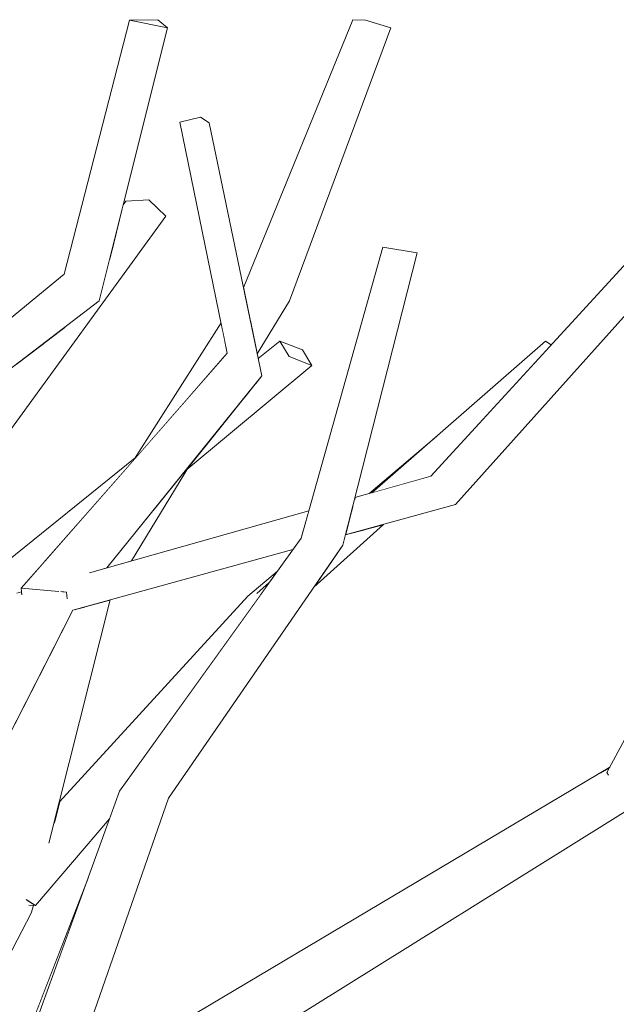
# Model space of a CAD drawing. Extents: x -289599 to -184549, y 66678 to 295474.
# Tile 437 of 656: x -261424 to -261348, y 71967 to 72092. Entities that reach past the tile are written whole.
import ezdxf

# ---------------------------------------------------------------- set-up
doc = ezdxf.new("R2010")
doc.units = 0
doc.header["$MEASUREMENT"] = 0
doc.linetypes.add('Wipeout_Contour', pattern=[1000, 0, -1000])
doc.layers.add('arch drzewa', color=8, linetype='Continuous')
doc.layers.add('arch drzewa_Nr_Pióra__4', color=8, linetype='Continuous', lineweight=9)

msp = doc.modelspace()

# ---------------------------------------------------------------- wipeouts: each hides what was drawn before it
at = {"color": 254, "linetype": 'Wipeout_Contour', "lineweight": 0, "ltscale": 955127.161626}
msp.add_wipeout([(-261415.42, 71982.83), (-261430.83, 71943.14), (-261429.32, 71944.41)], dxfattribs=at).dxf.layer = 'arch drzewa'

# ---------------------------------------------------------------- next in the draw order: wipeouts: each hides what was drawn before it
at = {"color": 254, "linetype": 'Wipeout_Contour', "lineweight": 0, "ltscale": 1273476.94709065}
msp.add_wipeout([(-261421.28, 71951.17), (-261419.12, 71952.99), (-261405.24, 71992.99), (-261411.43, 71993.87)], dxfattribs=at).dxf.layer = 'arch drzewa'

# ---------------------------------------------------------------- next in the draw order: wipeouts: each hides what was drawn before it
at = {"color": 254, "linetype": 'Wipeout_Contour', "lineweight": 0, "ltscale": 955075.726135}
msp.add_wipeout([(-261388.4, 72026), (-261405.24, 71992.99), (-261383.13, 72025.1)], dxfattribs=at).dxf.layer = 'arch drzewa'
at = {"color": 254, "linetype": 'Wipeout_Contour', "lineweight": 0, "ltscale": 1273491.779056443}
msp.add_wipeout([(-261411.43, 71993.87), (-261429.32, 71944.41), (-261424.2, 71948.72), (-261421.28, 71951.17)], dxfattribs=at).dxf.layer = 'arch drzewa'

# ---------------------------------------------------------------- next in the draw order: wipeouts: each hides what was drawn before it
at = {"color": 254, "linetype": 'Wipeout_Contour', "lineweight": 0, "ltscale": 955061.429903}
msp.add_wipeout([(-261383.13, 72025.1), (-261373.66, 72062.22), (-261378.05, 72062.94)], dxfattribs=at).dxf.layer = 'arch drzewa'
at = {"color": 254, "linetype": 'Wipeout_Contour', "lineweight": 0, "ltscale": 955094.617688}
msp.add_wipeout([(-261411.43, 71993.87), (-261405.24, 71992.99), (-261388.4, 72026)], dxfattribs=at).dxf.layer = 'arch drzewa'
at = {"color": 254, "linetype": 'Wipeout_Contour', "lineweight": 0, "ltscale": 955164.832943}
msp.add_wipeout([(-261440.12, 71972.22), (-261417.36, 72016.85), (-261420.57, 72018.78)], dxfattribs=at).dxf.layer = 'arch drzewa'

# ---------------------------------------------------------------- next in the draw order: wipeouts: each hides what was drawn before it
at = {"color": 254, "linetype": 'Wipeout_Contour', "lineweight": 0, "ltscale": 955066.390828}
msp.add_wipeout([(-261378.05, 72062.94), (-261388.4, 72026), (-261383.13, 72025.1)], dxfattribs=at).dxf.layer = 'arch drzewa'
at = {"color": 254, "linetype": 'Wipeout_Contour', "lineweight": 0, "ltscale": 955178.263945}
msp.add_wipeout([(-261420.57, 72018.78), (-261443.49, 71972.99), (-261440.12, 71972.22)], dxfattribs=at).dxf.layer = 'arch drzewa'
at = {"color": 254, "linetype": 'Wipeout_Contour', "lineweight": 0, "ltscale": 954972.931421}
msp.add_wipeout([(-261348.41, 71995.41), (-261402.98, 71956.54), (-261344.63, 71992.96)], dxfattribs=at).dxf.layer = 'arch drzewa'

# ---------------------------------------------------------------- next in the draw order: wipeouts: each hides what was drawn before it
at = {"color": 254, "linetype": 'Wipeout_Contour', "lineweight": 0, "ltscale": 1273385.445078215}
msp.add_wipeout([(-261382.8, 72026.39), (-261368.8, 72030.26), (-261369.82, 72033.52), (-261382.08, 72029.22)], dxfattribs=at).dxf.layer = 'arch drzewa'
at = {"color": 254, "linetype": 'Wipeout_Contour', "lineweight": 0, "ltscale": 1273457.611304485}
msp.add_wipeout([(-261417.36, 72016.85), (-261389.44, 72024.56), (-261388.4, 72026), (-261388.09, 72027.11)], dxfattribs=at).dxf.layer = 'arch drzewa'
at = {"color": 254, "linetype": 'Wipeout_Contour', "lineweight": 0, "ltscale": 2228737.649712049}
msp.add_wipeout([(-261443.49, 71972.99), (-261420.57, 72018.78), (-261423.48, 72018.93), (-261423.86, 72018.84), (-261423.87, 72018.9), (-261423.87, 72018.95), (-261424.46, 72018.98)], dxfattribs=at).dxf.layer = 'arch drzewa'
at = {"color": 254, "linetype": 'Wipeout_Contour', "lineweight": 0, "ltscale": 955024.410214}
msp.add_wipeout([(-261407.82, 71958.25), (-261402.98, 71956.54), (-261348.41, 71995.41)], dxfattribs=at).dxf.layer = 'arch drzewa'

# ---------------------------------------------------------------- next in the draw order: wipeouts: each hides what was drawn before it
at = {"color": 254, "linetype": 'Wipeout_Contour', "lineweight": 0, "ltscale": 955045.322957}
msp.add_wipeout([(-261382.08, 72029.22), (-261369.82, 72033.52), (-261381.88, 72030.02)], dxfattribs=at).dxf.layer = 'arch drzewa'
at = {"color": 254, "linetype": 'Wipeout_Contour', "lineweight": 0, "ltscale": 955102.438023}
msp.add_wipeout([(-261387.56, 72029.02), (-261420.57, 72018.78), (-261387.76, 72028.31)], dxfattribs=at).dxf.layer = 'arch drzewa'
at = {"color": 254, "linetype": 'Wipeout_Contour', "lineweight": 0, "ltscale": 1273405.832085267}
msp.add_wipeout([(-261386.79, 72019.78), (-261377.95, 72027.73), (-261380.26, 72027.09), (-261385.59, 72021.52)], dxfattribs=at).dxf.layer = 'arch drzewa'
at = {"color": 254, "linetype": 'Wipeout_Contour', "lineweight": 0, "ltscale": 955171.399768}
msp.add_wipeout([(-261424.46, 72018.98), (-261423.87, 72018.95), (-261423.89, 72019.15)], dxfattribs=at).dxf.layer = 'arch drzewa'
at = {"color": 254, "linetype": 'Wipeout_Contour', "lineweight": 0, "ltscale": 1909921.568785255}
msp.add_wipeout([(-261349.28, 71996.85), (-261407.82, 71958.25), (-261348.41, 71995.41), (-261348.5, 71996), (-261349.4, 71995.92), (-261349.61, 71996.24)], dxfattribs=at).dxf.layer = 'arch drzewa'
at = {"color": 254, "linetype": 'Wipeout_Contour', "lineweight": 0, "ltscale": 2547054.536230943}
msp.add_wipeout([(-261440.29, 71945.78), (-261440.3, 71944.61), (-261422.64, 71978.36), (-261422.75, 71979.38), (-261422.95, 71979.38), (-261423.29, 71980.07), (-261422.94, 71980.94), (-261423.06, 71982.01)], dxfattribs=at).dxf.layer = 'arch drzewa'

# ---------------------------------------------------------------- next in the draw order: wipeouts: each hides what was drawn before it
at = {"color": 254, "linetype": 'Wipeout_Contour', "lineweight": 0, "ltscale": 1273389.332130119}
msp.add_wipeout([(-261381.88, 72030.02), (-261369.82, 72033.52), (-261371.96, 72033.85), (-261381.66, 72030.84)], dxfattribs=at).dxf.layer = 'arch drzewa'
at = {"color": 254, "linetype": 'Wipeout_Contour', "lineweight": 0, "ltscale": 2547027.001931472}
msp.add_wipeout([(-261419.36, 72019.24), (-261423.48, 72018.93), (-261420.57, 72018.78), (-261387.56, 72029.02), (-261387.43, 72029.47), (-261415.22, 72021.6), (-261417.73, 72019.67), (-261417.81, 72019.65)], dxfattribs=at).dxf.layer = 'arch drzewa'
at = {"color": 254, "linetype": 'Wipeout_Contour', "lineweight": 0, "ltscale": 1273408.175804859}
msp.add_wipeout([(-261383.13, 72025.1), (-261385.59, 72021.52), (-261380.26, 72027.09), (-261382.8, 72026.39)], dxfattribs=at).dxf.layer = 'arch drzewa'
at = {"color": 254, "linetype": 'Wipeout_Contour', "lineweight": 0, "ltscale": 954870.383566}
msp.add_wipeout([(-261282.74, 72016.41), (-261348.41, 71995.41), (-261344.62, 71992.96)], dxfattribs=at).dxf.layer = 'arch drzewa'
at = {"color": 254, "linetype": 'Wipeout_Contour', "lineweight": 0, "ltscale": 1273346.002017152}
msp.add_wipeout([(-261409.52, 71961.07), (-261407.82, 71958.25), (-261349.28, 71996.85), (-261349.25, 71996.91)], dxfattribs=at).dxf.layer = 'arch drzewa'
at = {"color": 254, "linetype": 'Wipeout_Contour', "lineweight": 0, "ltscale": 955155.26725}
msp.add_wipeout([(-261440.29, 71945.78), (-261423.06, 71982.01), (-261440.29, 71946.67)], dxfattribs=at).dxf.layer = 'arch drzewa'

# ---------------------------------------------------------------- next in the draw order: linework, layer by layer
at = {"layer": 'arch drzewa_Nr_Pióra__4', "linetype": 'Continuous'}
msp.add_line((-261386.79, 72019.78), (-261377.95, 72027.73), dxfattribs=at)

# ---------------------------------------------------------------- next in the draw order: wipeouts: each hides what was drawn before it
at = {"color": 254, "linetype": 'Wipeout_Contour', "lineweight": 0, "ltscale": 1273497.725229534}
msp.add_wipeout([(-261394.01, 72049.16), (-261413.67, 72022.04), (-261413.05, 72022.22), (-261393.39, 72046.6)], dxfattribs=at).dxf.layer = 'arch drzewa'
at = {"color": 254, "linetype": 'Wipeout_Contour', "lineweight": 0, "ltscale": 955047.456969}
msp.add_wipeout([(-261381.59, 72031.13), (-261381.66, 72030.84), (-261371.96, 72033.85)], dxfattribs=at).dxf.layer = 'arch drzewa'
at = {"color": 254, "linetype": 'Wipeout_Contour', "lineweight": 0, "ltscale": 955153.337042}
msp.add_wipeout([(-261418.16, 72019.13), (-261418.1, 72018.47), (-261417.91, 72019.44)], dxfattribs=at).dxf.layer = 'arch drzewa'
at = {"color": 254, "linetype": 'Wipeout_Contour', "lineweight": 0, "ltscale": 1909796.177277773}
msp.add_wipeout([(-261347.57, 71995.78), (-261348.5, 71996), (-261348.41, 71995.41), (-261282.32, 72017.32), (-261342.16, 71999.22), (-261343.16, 71997.36)], dxfattribs=at).dxf.layer = 'arch drzewa'
at = {"color": 254, "linetype": 'Wipeout_Contour', "lineweight": 0, "ltscale": 2228693.925799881}
msp.add_wipeout([(-261440.25, 71952.19), (-261440.29, 71946.67), (-261423.06, 71982.01), (-261425.02, 71981.95), (-261425.53, 71981.42), (-261427.08, 71981.89), (-261430.41, 71981.78)], dxfattribs=at).dxf.layer = 'arch drzewa'

# ---------------------------------------------------------------- next in the draw order: wipeouts: each hides what was drawn before it
at = {"color": 254, "linetype": 'Wipeout_Contour', "lineweight": 0, "ltscale": 1273515.631911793}
msp.add_wipeout([(-261417.73, 72019.67), (-261415.22, 72021.6), (-261413.67, 72022.04), (-261394.01, 72049.16)], dxfattribs=at).dxf.layer = 'arch drzewa'
at = {"color": 254, "linetype": 'Wipeout_Contour', "lineweight": 0, "ltscale": 1909843.061829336}
msp.add_wipeout([(-261349.61, 71996.24), (-261349.4, 71995.92), (-261348.5, 71996), (-261347.57, 71995.78), (-261322.65, 72042.21), (-261323.89, 72044.15)], dxfattribs=at).dxf.layer = 'arch drzewa'
at = {"color": 254, "linetype": 'Wipeout_Contour', "lineweight": 0, "ltscale": 955136.791737}
msp.add_wipeout([(-261422.46, 71979.37), (-261422.64, 71978.36), (-261422.38, 71979.36)], dxfattribs=at).dxf.layer = 'arch drzewa'

# ---------------------------------------------------------------- next in the draw order: linework, layer by layer
at = {"layer": 'arch drzewa_Nr_Pióra__4', "linetype": 'Continuous'}
for p, q in [((-261349.38, 71995.88), (-261349.61, 71996.24)), ((-261349.61, 71996.24), (-261349.55, 71996.24))]:
    msp.add_line(p, q, dxfattribs=at)

# ---------------------------------------------------------------- next in the draw order: wipeouts: each hides what was drawn before it
at = {"color": 254, "linetype": 'Wipeout_Contour', "lineweight": 0, "ltscale": 954984.362391}
msp.add_wipeout([(-261368.8, 72030.26), (-261341.23, 72061.06), (-261343.85, 72062.89)], dxfattribs=at).dxf.layer = 'arch drzewa'
at = {"color": 254, "linetype": 'Wipeout_Contour', "lineweight": 0, "ltscale": 955154.027435}
msp.add_wipeout([(-261418.16, 72019.13), (-261417.91, 72019.44), (-261417.97, 72019.42)], dxfattribs=at).dxf.layer = 'arch drzewa'
at = {"color": 254, "linetype": 'Wipeout_Contour', "lineweight": 0, "ltscale": 955136.866674}
msp.add_wipeout([(-261422.75, 71979.38), (-261422.64, 71978.36), (-261422.46, 71979.37)], dxfattribs=at).dxf.layer = 'arch drzewa'

# ---------------------------------------------------------------- next in the draw order: linework, layer by layer
at = {"layer": 'arch drzewa_Nr_Pióra__4', "linetype": 'Continuous'}
msp.add_line((-261440.3, 71944.61), (-261422.64, 71978.36), dxfattribs=at)

# ---------------------------------------------------------------- next in the draw order: wipeouts: each hides what was drawn before it
at = {"color": 254, "linetype": 'Wipeout_Contour', "lineweight": 0, "ltscale": 955004.116905}
msp.add_wipeout([(-261343.85, 72062.89), (-261369.82, 72033.52), (-261368.8, 72030.26)], dxfattribs=at).dxf.layer = 'arch drzewa'
at = {"color": 254, "linetype": 'Wipeout_Contour', "lineweight": 0, "ltscale": 1273509.881965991}
msp.add_wipeout([(-261397.77, 72049.48), (-261417.81, 72019.65), (-261417.73, 72019.67), (-261394.01, 72049.16)], dxfattribs=at).dxf.layer = 'arch drzewa'

# ---------------------------------------------------------------- next in the draw order: linework, layer by layer
at = {"layer": 'arch drzewa_Nr_Pióra__4', "linetype": 'Continuous'}
msp.add_line((-261382.8, 72026.39), (-261368.8, 72030.26), dxfattribs=at)

# ---------------------------------------------------------------- next in the draw order: wipeouts: each hides what was drawn before it
at = {"color": 254, "linetype": 'Wipeout_Contour', "lineweight": 0, "ltscale": 954990.813218}
msp.add_wipeout([(-261369.82, 72033.52), (-261343.85, 72062.89), (-261345.59, 72062.61)], dxfattribs=at).dxf.layer = 'arch drzewa'
at = {"color": 254, "linetype": 'Wipeout_Contour', "lineweight": 0, "ltscale": 1273532.287428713}
msp.add_wipeout([(-261423.93, 72019.63), (-261419.36, 72019.24), (-261417.81, 72019.65), (-261397.77, 72049.48)], dxfattribs=at).dxf.layer = 'arch drzewa'

# ---------------------------------------------------------------- next in the draw order: wipeouts: each hides what was drawn before it
at = {"color": 254, "linetype": 'Wipeout_Contour', "lineweight": 0, "ltscale": 955132.537609}
msp.add_wipeout([(-261393.39, 72046.6), (-261400.06, 72078.73), (-261401.17, 72079.42)], dxfattribs=at).dxf.layer = 'arch drzewa'
at = {"color": 254, "linetype": 'Wipeout_Contour', "lineweight": 0, "ltscale": 955009.705852}
msp.add_wipeout([(-261345.59, 72062.61), (-261371.96, 72033.85), (-261369.82, 72033.52)], dxfattribs=at).dxf.layer = 'arch drzewa'
at = {"color": 254, "linetype": 'Wipeout_Contour', "lineweight": 0, "ltscale": 1273505.100472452}
msp.add_wipeout([(-261410.39, 72022.97), (-261409.91, 72023.1), (-261402.57, 72035.21), (-261406.88, 72029.87)], dxfattribs=at).dxf.layer = 'arch drzewa'
at = {"color": 254, "linetype": 'Wipeout_Contour', "lineweight": 0, "ltscale": 955154.550695}
msp.add_wipeout([(-261418.74, 72019.18), (-261418.16, 72019.13), (-261417.97, 72019.42)], dxfattribs=at).dxf.layer = 'arch drzewa'

# ---------------------------------------------------------------- next in the draw order: linework, layer by layer
at = {"layer": 'arch drzewa_Nr_Pióra__4', "linetype": 'Continuous'}
msp.add_line((-261349.61, 71996.24), (-261323.89, 72044.15), dxfattribs=at)

# ---------------------------------------------------------------- next in the draw order: wipeouts: each hides what was drawn before it
at = {"color": 254, "linetype": 'Wipeout_Contour', "lineweight": 0, "ltscale": 955119.819118}
msp.add_wipeout([(-261401.17, 72079.42), (-261394.01, 72049.16), (-261393.39, 72046.6)], dxfattribs=at).dxf.layer = 'arch drzewa'
at = {"color": 254, "linetype": 'Wipeout_Contour', "lineweight": 0, "ltscale": 1273356.226932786}
msp.add_wipeout([(-261374.48, 72033.14), (-261371.96, 72033.85), (-261356.66, 72050.54), (-261357.4, 72051.01)], dxfattribs=at).dxf.layer = 'arch drzewa'
at = {"color": 254, "linetype": 'Wipeout_Contour', "lineweight": 0, "ltscale": 1273513.129771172}
msp.add_wipeout([(-261409.81, 72026.23), (-261413.05, 72022.22), (-261410.39, 72022.97), (-261406.88, 72029.87)], dxfattribs=at).dxf.layer = 'arch drzewa'
at = {"color": 254, "linetype": 'Wipeout_Contour', "lineweight": 0, "ltscale": 1273555.070773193}
msp.add_wipeout([(-261423.93, 72019.63), (-261423.86, 72018.84), (-261423.48, 72018.93), (-261419.36, 72019.24)], dxfattribs=at).dxf.layer = 'arch drzewa'

# ---------------------------------------------------------------- next in the draw order: wipeouts: each hides what was drawn before it
at = {"color": 254, "linetype": 'Wipeout_Contour', "lineweight": 0, "ltscale": 955137.536866}
msp.add_wipeout([(-261394.01, 72049.16), (-261401.17, 72079.42), (-261403.79, 72078.81)], dxfattribs=at).dxf.layer = 'arch drzewa'
at = {"color": 254, "linetype": 'Wipeout_Contour', "lineweight": 0, "ltscale": 955029.522349}
msp.add_wipeout([(-261379.43, 72031.74), (-261374.48, 72033.14), (-261357.4, 72051.01)], dxfattribs=at).dxf.layer = 'arch drzewa'
at = {"color": 254, "linetype": 'Wipeout_Contour', "lineweight": 0, "ltscale": 955154.785188}
msp.add_wipeout([(-261418.74, 72019.18), (-261418.1, 72018.47), (-261418.16, 72019.13)], dxfattribs=at).dxf.layer = 'arch drzewa'

# ---------------------------------------------------------------- next in the draw order: linework, layer by layer
at = {"layer": 'arch drzewa_Nr_Pióra__4', "linetype": 'Continuous'}
for p, q in [((-261368.8, 72030.26), (-261341.23, 72061.06)), ((-261356.66, 72050.54), (-261357.4, 72051.01))]:
    msp.add_line(p, q, dxfattribs=at)

# ---------------------------------------------------------------- next in the draw order: wipeouts: each hides what was drawn before it
at = {"color": 254, "linetype": 'Wipeout_Contour', "lineweight": 0, "ltscale": 955126.862027}
msp.add_wipeout([(-261403.79, 72078.81), (-261397.77, 72049.48), (-261394.01, 72049.16)], dxfattribs=at).dxf.layer = 'arch drzewa'
at = {"color": 254, "linetype": 'Wipeout_Contour', "lineweight": 0, "ltscale": 955044.49145}
msp.add_wipeout([(-261371.23, 72038.91), (-261379.82, 72031.63), (-261379.43, 72031.74)], dxfattribs=at).dxf.layer = 'arch drzewa'
at = {"color": 254, "linetype": 'Wipeout_Contour', "lineweight": 0, "ltscale": 1273518.953439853}
msp.add_wipeout([(-261421.36, 71985.62), (-261420.34, 71987.5), (-261412.63, 72018.15), (-261415.82, 72017.27)], dxfattribs=at).dxf.layer = 'arch drzewa'

# ---------------------------------------------------------------- next in the draw order: linework, layer by layer
at = {"layer": 'arch drzewa_Nr_Pióra__4', "linetype": 'Continuous'}
for p, q in [((-261401.17, 72079.42), (-261403.79, 72078.81)), ((-261400.06, 72078.73), (-261401.17, 72079.42)), ((-261371.96, 72033.85), (-261345.59, 72062.61)), ((-261379.43, 72031.74), (-261357.4, 72051.01)), ((-261379.82, 72031.63), (-261371.23, 72038.91)), ((-261381.59, 72031.13), (-261371.96, 72033.85))]:
    msp.add_line(p, q, dxfattribs=at)

# ---------------------------------------------------------------- next in the draw order: wipeouts: each hides what was drawn before it
at = {"color": 254, "linetype": 'Wipeout_Contour', "lineweight": 0, "ltscale": 1273474.948184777}
msp.add_wipeout([(-261391.81, 72059.48), (-261394.83, 72053.56), (-261393.97, 72049.4), (-261389.89, 72056.13)], dxfattribs=at).dxf.layer = 'arch drzewa'
at = {"color": 254, "linetype": 'Wipeout_Contour', "lineweight": 0, "ltscale": 955122.433812}
msp.add_wipeout([(-261398.38, 72052.43), (-261402.56, 72044.02), (-261397.77, 72049.48)], dxfattribs=at).dxf.layer = 'arch drzewa'
at = {"color": 254, "linetype": 'Wipeout_Contour', "lineweight": 0, "ltscale": 1273520.207255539}
msp.add_wipeout([(-261423.06, 71982.01), (-261422.94, 71980.94), (-261421.36, 71985.62), (-261415.82, 72017.27)], dxfattribs=at).dxf.layer = 'arch drzewa'

# ---------------------------------------------------------------- next in the draw order: wipeouts: each hides what was drawn before it
at = {"color": 254, "linetype": 'Wipeout_Contour', "lineweight": 0, "ltscale": 955095.63751}
msp.add_wipeout([(-261389.89, 72056.13), (-261377.03, 72090.79), (-261380.23, 72091.74)], dxfattribs=at).dxf.layer = 'arch drzewa'
at = {"color": 254, "linetype": 'Wipeout_Contour', "lineweight": 0, "ltscale": 955110.162268}
msp.add_wipeout([(-261394.93, 72054.03), (-261394.83, 72053.56), (-261391.81, 72059.48)], dxfattribs=at).dxf.layer = 'arch drzewa'
at = {"color": 254, "linetype": 'Wipeout_Contour', "lineweight": 0, "ltscale": 1273504.961823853}
msp.add_wipeout([(-261409.53, 72036.06), (-261402.56, 72044.02), (-261398.38, 72052.43), (-261398.56, 72053.32)], dxfattribs=at).dxf.layer = 'arch drzewa'
at = {"color": 254, "linetype": 'Wipeout_Contour', "lineweight": 0, "ltscale": 1273530.530410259}
msp.add_wipeout([(-261420.69, 72010.31), (-261423.06, 71982.01), (-261415.82, 72017.27), (-261417.36, 72016.85)], dxfattribs=at).dxf.layer = 'arch drzewa'

# ---------------------------------------------------------------- next in the draw order: linework, layer by layer
at = {"layer": 'arch drzewa_Nr_Pióra__4', "linetype": 'Continuous'}
msp.add_line((-261373.66, 72062.22), (-261378.05, 72062.94), dxfattribs=at)

# ---------------------------------------------------------------- next in the draw order: wipeouts: each hides what was drawn before it
at = {"color": 254, "linetype": 'Wipeout_Contour', "lineweight": 0, "ltscale": 1273484.495282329}
msp.add_wipeout([(-261395.66, 72057.89), (-261395.71, 72057.78), (-261394.93, 72054.03), (-261391.81, 72059.48)], dxfattribs=at).dxf.layer = 'arch drzewa'
at = {"color": 254, "linetype": 'Wipeout_Contour', "lineweight": 0, "ltscale": 1591842.837375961}
msp.add_wipeout([(-261402.57, 72035.21), (-261402.89, 72034.69), (-261387.06, 72047.91), (-261389.94, 72049.03), (-261396.02, 72043.33)], dxfattribs=at).dxf.layer = 'arch drzewa'
at = {"color": 254, "linetype": 'Wipeout_Contour', "lineweight": 0, "ltscale": 2865454.197098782}
msp.add_wipeout([(-261430.41, 71981.78), (-261427.08, 71981.89), (-261427.45, 71982.03), (-261425.48, 71983.21), (-261425.36, 71983.32), (-261425.02, 71981.95), (-261423.06, 71982.01), (-261420.69, 72010.31), (-261424.68, 72002.49)], dxfattribs=at).dxf.layer = 'arch drzewa'

# ---------------------------------------------------------------- next in the draw order: linework, layer by layer
at = {"layer": 'arch drzewa_Nr_Pióra__4', "linetype": 'Continuous'}
msp.add_line((-261397.77, 72049.48), (-261403.79, 72078.81), dxfattribs=at)

# ---------------------------------------------------------------- next in the draw order: wipeouts: each hides what was drawn before it
at = {"color": 254, "linetype": 'Wipeout_Contour', "lineweight": 0, "ltscale": 955101.339423}
msp.add_wipeout([(-261380.23, 72091.74), (-261391.81, 72059.48), (-261389.89, 72056.13)], dxfattribs=at).dxf.layer = 'arch drzewa'
at = {"color": 254, "linetype": 'Wipeout_Contour', "lineweight": 0, "ltscale": 955117.141958}
msp.add_wipeout([(-261395.71, 72057.8), (-261395.71, 72057.78), (-261395.66, 72057.89)], dxfattribs=at).dxf.layer = 'arch drzewa'
at = {"color": 254, "linetype": 'Wipeout_Contour', "lineweight": 0, "ltscale": 955102.007798}
msp.add_wipeout([(-261394.53, 72045.19), (-261396.02, 72043.33), (-261389.94, 72049.03)], dxfattribs=at).dxf.layer = 'arch drzewa'
at = {"color": 254, "linetype": 'Wipeout_Contour', "lineweight": 0, "ltscale": 1591844.745469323}
msp.add_wipeout([(-261422.1, 71979.36), (-261412.7, 71990.36), (-261411.43, 71993.87), (-261393.62, 72018.72), (-261394.04, 72018.96)], dxfattribs=at).dxf.layer = 'arch drzewa'

# ---------------------------------------------------------------- next in the draw order: wipeouts: each hides what was drawn before it
at = {"color": 254, "linetype": 'Wipeout_Contour', "lineweight": 0, "ltscale": 955103.37293}
msp.add_wipeout([(-261391.81, 72059.48), (-261380.23, 72091.74), (-261381.85, 72091.8)], dxfattribs=at).dxf.layer = 'arch drzewa'
at = {"color": 254, "linetype": 'Wipeout_Contour', "lineweight": 0, "ltscale": 1591835.010535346}
msp.add_wipeout([(-261393.39, 72046.6), (-261394.53, 72045.19), (-261389.94, 72049.03), (-261391.1, 72051.01), (-261393.79, 72048.54)], dxfattribs=at).dxf.layer = 'arch drzewa'
at = {"color": 254, "linetype": 'Wipeout_Contour', "lineweight": 0, "ltscale": 2228633.900858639}
msp.add_wipeout([(-261423.29, 71980.07), (-261422.1, 71979.36), (-261394.04, 72018.96), (-261419.8, 71989.64), (-261420.34, 71987.5), (-261421.36, 71985.62), (-261422.94, 71980.94)], dxfattribs=at).dxf.layer = 'arch drzewa'

# ---------------------------------------------------------------- next in the draw order: linework, layer by layer
at = {"layer": 'arch drzewa_Nr_Pióra__4', "linetype": 'Continuous'}
msp.add_line((-261377.03, 72090.79), (-261380.23, 72091.74), dxfattribs=at)

# ---------------------------------------------------------------- next in the draw order: wipeouts: each hides what was drawn before it
at = {"color": 254, "linetype": 'Wipeout_Contour', "lineweight": 0, "ltscale": 955109.052767}
msp.add_wipeout([(-261381.85, 72091.8), (-261395.66, 72057.89), (-261391.81, 72059.48)], dxfattribs=at).dxf.layer = 'arch drzewa'
at = {"color": 254, "linetype": 'Wipeout_Contour', "lineweight": 0, "ltscale": 955102.725003}
msp.add_wipeout([(-261393.84, 72048.79), (-261393.79, 72048.54), (-261391.1, 72051.01)], dxfattribs=at).dxf.layer = 'arch drzewa'
at = {"color": 254, "linetype": 'Wipeout_Contour', "lineweight": 0, "ltscale": 1273481.171132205}
msp.add_wipeout([(-261419.8, 71989.64), (-261394.04, 72018.96), (-261395.15, 72018.63), (-261419.73, 71989.93)], dxfattribs=at).dxf.layer = 'arch drzewa'
at = {"color": 254, "linetype": 'Wipeout_Contour', "lineweight": 0, "ltscale": 955137.406553}
msp.add_wipeout([(-261422.95, 71979.38), (-261422.1, 71979.36), (-261423.29, 71980.07)], dxfattribs=at).dxf.layer = 'arch drzewa'

# ---------------------------------------------------------------- next in the draw order: linework, layer by layer
at = {"layer": 'arch drzewa_Nr_Pióra__4', "linetype": 'Continuous'}
for p, q in [((-261395.66, 72057.89), (-261381.85, 72091.8)), ((-261380.23, 72091.74), (-261381.85, 72091.8)), ((-261389.89, 72056.13), (-261377.03, 72090.79)), ((-261393.39, 72046.6), (-261400.06, 72078.73)), ((-261383.13, 72025.1), (-261373.66, 72062.22)), ((-261395.71, 72057.8), (-261395.66, 72057.89)), ((-261430.83, 71943.14), (-261415.42, 71982.83)), ((-261422.1, 71979.36), (-261423.31, 71980.09)), ((-261422.97, 71979.38), (-261422.1, 71979.36)), ((-261422.64, 71978.36), (-261422.38, 71979.36))]:
    msp.add_line(p, q, dxfattribs=at)

# ---------------------------------------------------------------- next in the draw order: wipeouts: each hides what was drawn before it
at = {"color": 254, "linetype": 'Wipeout_Contour', "lineweight": 0, "ltscale": 1273456.222558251}
msp.add_wipeout([(-261387.06, 72047.91), (-261388.22, 72049.89), (-261391.1, 72051.01), (-261389.94, 72049.03)], dxfattribs=at).dxf.layer = 'arch drzewa'
at = {"color": 254, "linetype": 'Wipeout_Contour', "lineweight": 0, "ltscale": 955081.761363}
msp.add_wipeout([(-261392.46, 72020.34), (-261394.04, 72018.96), (-261393.62, 72018.72)], dxfattribs=at).dxf.layer = 'arch drzewa'
at = {"color": 254, "linetype": 'Wipeout_Contour', "lineweight": 0, "ltscale": 955119.425956}
msp.add_wipeout([(-261419.08, 71992.51), (-261419.73, 71989.93), (-261395.15, 72018.63)], dxfattribs=at).dxf.layer = 'arch drzewa'

# ---------------------------------------------------------------- next in the draw order: linework, layer by layer
at = {"layer": 'arch drzewa_Nr_Pióra__4', "linetype": 'Continuous'}
for p, q in [((-261388.4, 72026), (-261378.05, 72062.94)), ((-261393.97, 72049.4), (-261389.89, 72056.13)), ((-261393.84, 72048.79), (-261391.1, 72051.01)), ((-261389.94, 72049.03), (-261391.1, 72051.01)), ((-261391.1, 72051.01), (-261388.22, 72049.89)), ((-261388.22, 72049.89), (-261387.06, 72047.91)), ((-261387.06, 72047.91), (-261389.94, 72049.03)), ((-261402.89, 72034.69), (-261387.06, 72047.91)), ((-261409.52, 71961.07), (-261349.25, 71996.91)), ((-261429.32, 71944.41), (-261411.43, 71993.87)), ((-261419.12, 71952.99), (-261405.24, 71992.99)), ((-261402.98, 71956.54), (-261344.62, 71992.96)), ((-261422.1, 71979.36), (-261412.7, 71990.36))]:
    msp.add_line(p, q, dxfattribs=at)

# ---------------------------------------------------------------- next in the draw order: wipeouts: each hides what was drawn before it
at = {"color": 254, "linetype": 'Wipeout_Contour', "lineweight": 0, "ltscale": 955212.935861}
msp.add_wipeout([(-261462.49, 72018.95), (-261414.04, 72056.13), (-261418.47, 72059.48)], dxfattribs=at).dxf.layer = 'arch drzewa'
at = {"color": 254, "linetype": 'Wipeout_Contour', "lineweight": 0, "ltscale": 1591803.025921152}
msp.add_wipeout([(-261391.42, 72021.79), (-261395.15, 72018.63), (-261394.04, 72018.96), (-261392.46, 72020.34), (-261391.92, 72021.09)], dxfattribs=at).dxf.layer = 'arch drzewa'

# ---------------------------------------------------------------- next in the draw order: linework, layer by layer
at = {"layer": 'arch drzewa_Nr_Pióra__4', "linetype": 'Continuous'}
for p, q in [((-261395.15, 72018.63), (-261391.42, 72021.79)), ((-261394.04, 72018.96), (-261392.46, 72020.34))]:
    msp.add_line(p, q, dxfattribs=at)

# ---------------------------------------------------------------- next in the draw order: wipeouts: each hides what was drawn before it
at = {"color": 254, "linetype": 'Wipeout_Contour', "lineweight": 0, "ltscale": 955175.171218}
msp.add_wipeout([(-261414.04, 72056.13), (-261405.37, 72090.79), (-261410.19, 72091.74)], dxfattribs=at).dxf.layer = 'arch drzewa'
at = {"color": 254, "linetype": 'Wipeout_Contour', "lineweight": 0, "ltscale": 955256.348799}
msp.add_wipeout([(-261418.47, 72059.48), (-261469.84, 72017.46), (-261462.49, 72018.95)], dxfattribs=at).dxf.layer = 'arch drzewa'

# ---------------------------------------------------------------- next in the draw order: wipeouts: each hides what was drawn before it
at = {"color": 254, "linetype": 'Wipeout_Contour', "lineweight": 0, "ltscale": 955179.905244}
msp.add_wipeout([(-261410.19, 72091.74), (-261418.47, 72059.48), (-261414.04, 72056.13)], dxfattribs=at).dxf.layer = 'arch drzewa'
at = {"color": 254, "linetype": 'Wipeout_Contour', "lineweight": 0, "ltscale": 1910344.775658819}
msp.add_wipeout([(-261428.44, 72016.78), (-261425.76, 72016.54), (-261424.46, 72018.98), (-261423.89, 72019.15), (-261423.93, 72019.63), (-261420.88, 72023.11)], dxfattribs=at).dxf.layer = 'arch drzewa'

# ---------------------------------------------------------------- next in the draw order: wipeouts: each hides what was drawn before it
at = {"color": 254, "linetype": 'Wipeout_Contour', "lineweight": 0, "ltscale": 955177.169432}
msp.add_wipeout([(-261405.37, 72090.79), (-261406.6, 72091.8), (-261410.19, 72091.74)], dxfattribs=at).dxf.layer = 'arch drzewa'
at = {"color": 254, "linetype": 'Wipeout_Contour', "lineweight": 0, "ltscale": 955169.004472}
msp.add_wipeout([(-261428.44, 72016.78), (-261420.88, 72023.11), (-261418.22, 72026.14)], dxfattribs=at).dxf.layer = 'arch drzewa'

# ---------------------------------------------------------------- next in the draw order: linework, layer by layer
at = {"layer": 'arch drzewa_Nr_Pióra__4', "linetype": 'Continuous'}
for p, q in [((-261410.19, 72091.74), (-261406.6, 72091.8)), ((-261405.37, 72090.79), (-261410.19, 72091.74)), ((-261406.6, 72091.8), (-261405.37, 72090.79))]:
    msp.add_line(p, q, dxfattribs=at)

# ---------------------------------------------------------------- next in the draw order: wipeouts: each hides what was drawn before it
at = {"color": 254, "linetype": 'Wipeout_Contour', "lineweight": 0, "ltscale": 1910322.354350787}
msp.add_wipeout([(-261430.79, 72018.96), (-261428.44, 72016.78), (-261418.22, 72026.14), (-261413.95, 72031.02), (-261409.53, 72036.06), (-261409.45, 72036.19)], dxfattribs=at).dxf.layer = 'arch drzewa'

# ---------------------------------------------------------------- next in the draw order: linework, layer by layer
at = {"layer": 'arch drzewa_Nr_Pióra__4', "linetype": 'Continuous'}
for p, q in [((-261419.08, 71992.51), (-261395.15, 72018.63)), ((-261420.4, 71987.27), (-261412.63, 72018.15)), ((-261440.12, 71972.22), (-261417.36, 72016.85))]:
    msp.add_line(p, q, dxfattribs=at)

# ---------------------------------------------------------------- next in the draw order: wipeouts: each hides what was drawn before it
at = {"color": 254, "linetype": 'Wipeout_Contour', "lineweight": 0, "ltscale": 1910351.520220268}
msp.add_wipeout([(-261418.13, 72052.99), (-261440.04, 72019.44), (-261405.57, 72066.88), (-261407.71, 72068.94), (-261412.77, 72061.19), (-261414.04, 72056.13)], dxfattribs=at).dxf.layer = 'arch drzewa'

# ---------------------------------------------------------------- next in the draw order: linework, layer by layer
at = {"layer": 'arch drzewa_Nr_Pióra__4', "linetype": 'Continuous'}
for p, q in [((-261409.53, 72036.06), (-261398.56, 72053.32)), ((-261413.05, 72022.22), (-261393.39, 72046.6)), ((-261409.91, 72023.1), (-261402.57, 72035.21)), ((-261415.27, 72021.59), (-261387.43, 72029.47)), ((-261411.43, 71993.87), (-261388.4, 72026)), ((-261405.24, 71992.99), (-261383.13, 72025.1)), ((-261417.36, 72016.85), (-261389.44, 72024.56))]:
    msp.add_line(p, q, dxfattribs=at)

# ---------------------------------------------------------------- next in the draw order: wipeouts: each hides what was drawn before it
at = {"color": 254, "linetype": 'Wipeout_Contour', "lineweight": 0, "ltscale": 955166.312834}
msp.add_wipeout([(-261412.77, 72061.19), (-261407.71, 72068.94), (-261412.48, 72062.35)], dxfattribs=at).dxf.layer = 'arch drzewa'
at = {"color": 254, "linetype": 'Wipeout_Contour', "lineweight": 0, "ltscale": 1273602.717763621}
msp.add_wipeout([(-261442.6, 72020.73), (-261440.04, 72019.44), (-261418.13, 72052.99), (-261420.67, 72051.04)], dxfattribs=at).dxf.layer = 'arch drzewa'

# ---------------------------------------------------------------- next in the draw order: linework, layer by layer
at = {"layer": 'arch drzewa_Nr_Pióra__4', "linetype": 'Continuous'}
for p, q in [((-261424.46, 72018.98), (-261423.89, 72019.15)), ((-261423.93, 72019.63), (-261423.86, 72018.78)), ((-261419.14, 72019.22), (-261423.93, 72019.63)), ((-261418.16, 72019.13), (-261418.89, 72019.2)), ((-261418.09, 72018.3), (-261418.16, 72019.13))]:
    msp.add_line(p, q, dxfattribs=at)

# ---------------------------------------------------------------- next in the draw order: wipeouts: each hides what was drawn before it
at = {"color": 254, "linetype": 'Wipeout_Contour', "lineweight": 0, "ltscale": 1273556.565457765}
msp.add_wipeout([(-261412.48, 72062.35), (-261407.71, 72068.94), (-261410.65, 72068.76), (-261411.01, 72068.21)], dxfattribs=at).dxf.layer = 'arch drzewa'
at = {"color": 254, "linetype": 'Wipeout_Contour', "lineweight": 0, "ltscale": 955202.027767}
msp.add_wipeout([(-261442.6, 72020.73), (-261420.67, 72051.04), (-261424.29, 72048.26)], dxfattribs=at).dxf.layer = 'arch drzewa'

# ---------------------------------------------------------------- next in the draw order: linework, layer by layer
at = {"layer": 'arch drzewa_Nr_Pióra__4', "linetype": 'Continuous'}
for p, q in [((-261405.57, 72066.88), (-261407.71, 72068.94)), ((-261440.04, 72019.44), (-261405.57, 72066.88)), ((-261469.84, 72017.46), (-261418.47, 72059.48)), ((-261462.49, 72018.95), (-261414.04, 72056.13)), ((-261423.93, 72019.63), (-261397.77, 72049.48)), ((-261430.79, 72018.96), (-261409.45, 72036.19))]:
    msp.add_line(p, q, dxfattribs=at)

# ---------------------------------------------------------------- next in the draw order: wipeouts: each hides what was drawn before it
at = {"color": 254, "linetype": 'Wipeout_Contour', "lineweight": 0, "ltscale": 955169.227475}
msp.add_wipeout([(-261411.01, 72068.21), (-261410.65, 72068.76), (-261410.99, 72068.31)], dxfattribs=at).dxf.layer = 'arch drzewa'

# ---------------------------------------------------------------- next in the draw order: linework, layer by layer
at = {"layer": 'arch drzewa_Nr_Pióra__4', "linetype": 'Continuous'}
for p, q in [((-261418.47, 72059.48), (-261410.19, 72091.74)), ((-261414.04, 72056.13), (-261405.37, 72090.79)), ((-261410.99, 72068.31), (-261410.65, 72068.76)), ((-261407.71, 72068.94), (-261410.65, 72068.76))]:
    msp.add_line(p, q, dxfattribs=at)

doc.saveas('drawing.dxf')
